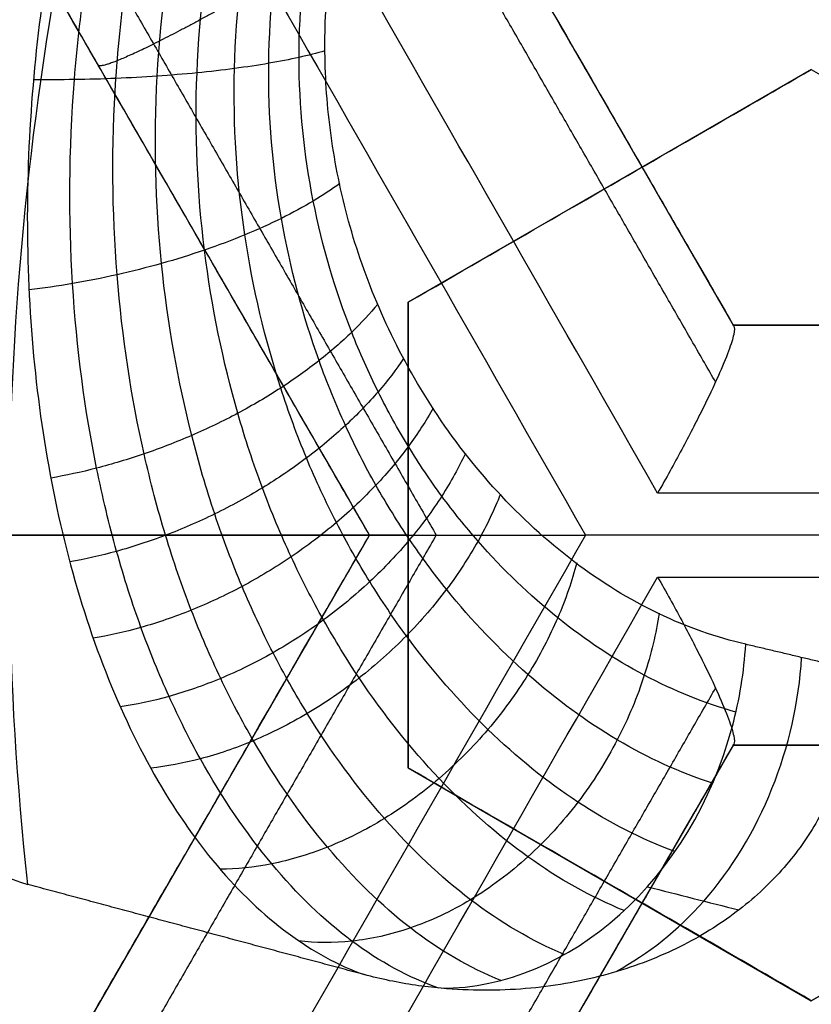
# Model space of a CAD drawing. Header units: centimetres. Extents: x -10 to 8.9, y -34.1 to -8.
# Tile 305 of 656: x -6.7431 to -6.696, y -33.2329 to -33.1743. Entities that reach past the tile are written whole.
import ezdxf

# ---------------------------------------------------------------- set-up
doc = ezdxf.new("R2010")
doc.units = ezdxf.units.CM
doc.layers.add('Default', color=7, linetype='Continuous', true_color=0x000000)

msp = doc.modelspace()

# ---------------------------------------------------------------- linework, layer by layer
at = {"layer": 'Default'}
for p, q in [((-6.732404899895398, -33.13750000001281, -1.0824960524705), (-6.700650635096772, -33.19250000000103, -1.0824960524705)), ((-6.72230127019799, -33.20499999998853, -1.0828819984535), (-6.754551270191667, -33.14914136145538, -1.0828819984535)), ((-6.738426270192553, -33.1770706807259, -1.098261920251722), (-6.738426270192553, -33.1770706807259, -1.065)), ((-6.696000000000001, -33.17728718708, 0.2937037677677), (-6.719999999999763, -33.19114359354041, 0.2937037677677)), ((-6.707999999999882, -33.18421539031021, 0.2671809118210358), (-6.707999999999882, -33.18421539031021, 0.3203897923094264)), ((-6.720000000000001, -33.19114359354, 0.2898105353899), (-6.720000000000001, -33.21885640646, 0.2898105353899)), ((-6.700650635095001, -33.1925, -1.0796494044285), (-6.636150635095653, -33.1925, -1.0796494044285)), ((-6.722301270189, -33.205, -1.065), (-6.851301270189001, -33.205, -1.065)), ((-6.75455127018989, -33.26085863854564, -1.0828819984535), (-6.722301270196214, -33.2050000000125, -1.0828819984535)), ((-6.720000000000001, -33.205, 0.3165175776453), (-6.720000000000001, -33.205, 0.2633086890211)), ((-6.700650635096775, -33.21749999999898, -1.0824960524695), (-6.73240489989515, -33.27249999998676, -1.0824960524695)), ((-6.636150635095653, -33.2175, -1.0796494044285), (-6.700650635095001, -33.2175, -1.0796494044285)), ((-6.720000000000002, -33.21885640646, 0.2937037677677), (-6.696000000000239, -33.23271281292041, 0.2937037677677)), ((-6.696, -33.23271281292, 0.3023989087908), (-6.672000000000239, -33.21885640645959, 0.3023989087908)), ((-6.70800000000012, -33.22578460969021, 0.2671809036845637), (-6.70800000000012, -33.22578460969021, 0.3203898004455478)), ((-6.738426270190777, -33.23292931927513, -1.098261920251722), (-6.738426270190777, -33.23292931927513, -1.065))]:
    msp.add_line(p, q, dxfattribs=at)
for centre, radius, start, end in [((-6.550000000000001, -33.20500000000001, -0.845), 0.8250000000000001, 0, 180), ((-6.550000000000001, -33.20500000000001, -0.8325), 0.8249999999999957, 0, 180), ((-6.550000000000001, -33.20500000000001, -0.87), 0.8, 0, 180), ((-6.550000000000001, -33.20500000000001, -0.87), 0.7825000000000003, 0, 180), ((-6.550000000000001, -33.20500000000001, -0.9800000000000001), 0.7575000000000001, 0, 180), ((-6.550000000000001, -33.20500000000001, -0.9375), 0.7574999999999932, 0, 180), ((-6.550000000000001, -33.20500000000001, -0.53), 0.75, 0, 180), ((-6.550000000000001, -33.20500000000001, 0.1625), 0.6775000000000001, 0, 180), ((-6.550000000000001, -33.20500000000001, 0.18125), 0.6724999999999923, 0, 180), ((-6.550000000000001, -33.20500000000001, -1.21), 0.67, 0, 180), ((-6.550000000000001, -33.20500000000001, -1.24), 0.6400000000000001, 0, 180), ((-6.549999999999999, -33.20500000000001, 0.2), 0.6367740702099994, 0, 180), ((-6.550000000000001, -33.20500000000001, 0.1625), 0.6231698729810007, 0, 180), ((-6.550000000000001, -33.20500000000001, 0.17875), 0.6074999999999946, 0, 180), ((-6.550000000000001, -33.20500000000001, -1.230490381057), 0.6074999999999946, 0, 180), ((-6.550000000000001, -33.20500000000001, 0.195), 0.55, 0, 180), ((-6.550000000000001, -33.20500000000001, 0.1782088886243), 0.55, 0, 180), ((-6.550000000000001, -33.20500000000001, 0.19125), 0.2138939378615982, 148.3640809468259, 181.635919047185), ((-6.550000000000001, -33.20500000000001, -0.845), 0.8250000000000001, 180, 0), ((-6.550000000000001, -33.20500000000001, -0.8325), 0.8250000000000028, 180, 0), ((-6.550000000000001, -33.20500000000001, -0.87), 0.8, 180, 0), ((-6.550000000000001, -33.20500000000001, -0.9800000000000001), 0.7575000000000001, 180, 0), ((-6.550000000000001, -33.20500000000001, -0.9375), 0.7575000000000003, 180, 0), ((-6.550000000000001, -33.20500000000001, 0.1625), 0.6775000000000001, 180, 0), ((-6.550000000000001, -33.20500000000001, 0.18125), 0.6724999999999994, 180, 0), ((-6.550000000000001, -33.20500000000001, -1.21), 0.67, 180, 0), ((-6.550000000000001, -33.20500000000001, -1.24), 0.6400000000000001, 180, 0), ((-6.550000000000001, -33.20500000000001, 0.2), 0.6367740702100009, 180, 0), ((-6.550000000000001, -33.20500000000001, 0.1625), 0.6231698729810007, 180, 0), ((-6.550000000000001, -33.20500000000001, 0.17875), 0.6075000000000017, 180, 0), ((-6.550000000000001, -33.20500000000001, -1.230490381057), 0.6075000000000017, 180, 0), ((-6.550000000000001, -33.20500000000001, 0.1782088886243), 0.55, 180, 0), ((-6.550000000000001, -33.20500000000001, 0.195), 0.55, 180, 0)]:
    msp.add_arc(centre, radius, start, end, dxfattribs=at)
at = {"layer": 'Default', "extrusion": (0, 0, -1)}
for centre, radius, start, end in [((6.550000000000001, -33.20500000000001, 0.82), 0.8250000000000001, 0, 180), ((6.550000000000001, -33.20500000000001, 1.03), 0.82, 0, 180), ((6.550000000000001, -33.20500000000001, 1.005), 0.795, 0, 180), ((6.550000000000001, -33.20500000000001, 1.005), 0.7825000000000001, 0, 180), ((6.550000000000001, -33.20500000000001, 0.5348786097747), 0.7584500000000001, 0, 90), ((6.550000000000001, -33.20500000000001, 0.895), 0.7575000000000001, 0, 180), ((6.550000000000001, -33.20500000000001, -0.2075), 0.75, 0, 180), ((6.550000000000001, -33.20500000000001, -0.2075), 0.7025000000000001, 0, 180), ((6.550000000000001, -33.20500000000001, -0.1825), 0.6775000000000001, 0, 180), ((6.550000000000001, -33.20500000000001, -0.1725), 0.6774999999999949, 0, 180), ((6.550000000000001, -33.20500000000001, -0.2), 0.6725, 0, 180), ((6.550000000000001, -33.20500000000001, -0.1625), 0.6725, 0, 180), ((6.550000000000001, -33.20500000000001, -0.2), 0.6367740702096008, 0, 180), ((6.550000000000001, -33.20500000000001, -0.1809807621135), 0.6125, 0, 180), ((6.550000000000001, -33.20500000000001, -0.195), 0.6075000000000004, 0, 180), ((6.550000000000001, -33.20500000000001, -0.1625), 0.6075, 0, 180), ((6.550000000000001, -33.20500000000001, 1.24), 0.6075, 0, 180), ((6.550000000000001, -33.20500000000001, 1.220980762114), 0.6075, 0, 180), ((6.550000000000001, -33.20500000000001, -0.18660444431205), 0.5499999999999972, 0, 180), ((6.54999999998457, -33.20499999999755, -0.1625), 0.1937629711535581, 353.8385486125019, 14.99999999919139), ((6.550000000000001, -33.20500000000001, 0.82), 0.8250000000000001, 180, 0), ((6.550000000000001, -33.20500000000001, 1.03), 0.82, 180, 0), ((6.550000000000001, -33.20500000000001, 1.005), 0.7950000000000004, 180, 0), ((6.550000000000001, -33.20500000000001, 0.87), 0.7825000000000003, 180, 0), ((6.550000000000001, -33.20500000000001, 1.005), 0.7825000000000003, 180, 0), ((6.550000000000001, -33.20500000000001, 0.895), 0.7575000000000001, 180, 0), ((6.550000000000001, -33.20500000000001, 0.53), 0.75, 180, 0), ((6.550000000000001, -33.20500000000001, -0.2075), 0.75, 180, 0), ((6.550000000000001, -33.20500000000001, -0.2075), 0.7025000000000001, 180, 0), ((6.550000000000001, -33.20500000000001, -0.1825), 0.6775000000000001, 180, 0), ((6.550000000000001, -33.20500000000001, -0.1725), 0.677500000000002, 180, 0), ((6.550000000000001, -33.20500000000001, -0.1625), 0.6724999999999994, 180, 0), ((6.550000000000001, -33.20500000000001, -0.2), 0.6724999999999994, 180, 0), ((6.550000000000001, -33.20500000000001, -0.2), 0.6367740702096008, 180, 0), ((6.550000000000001, -33.20500000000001, -0.1809807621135), 0.6125, 180, 0), ((6.550000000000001, -33.20500000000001, -0.1625), 0.6075000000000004, 180, 0), ((6.550000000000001, -33.20500000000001, -0.195), 0.6075000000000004, 180, 0), ((6.550000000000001, -33.20500000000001, 1.220980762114), 0.6075, 180, 0), ((6.550000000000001, -33.20500000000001, 1.24), 0.6075000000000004, 180, 0), ((6.550000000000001, -33.20500000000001, -0.18660444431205), 0.5500000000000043, 180, 0)]:
    msp.add_arc(centre, radius, start, end, dxfattribs=at)
at = {"layer": 'Default', "extrusion": (0, 1, 0)}
for centre, radius, start, end in [((6.544541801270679, -2.309672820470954, -33.1925), 1.225358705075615, 82.68071396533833, 85.71297290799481), ((6.550000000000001, -2.31, -33.2075), 1.215, 82.66369009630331, 86.23789281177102), ((6.550000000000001, -2.31, -33.2175), 1.225, 82.93587538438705, 85.9681343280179)]:
    msp.add_arc(centre, radius, start, end, dxfattribs=at)
at = {"layer": 'Default', "extrusion": (0, -1, 0)}
for centre, radius, start, end in [((-6.550000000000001, -2.31, 33.1925), 1.225000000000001, 94.03186567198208, 97.06412461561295), ((-6.550000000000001, -2.31, 33.2025), 1.215000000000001, 94.86176584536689, 97.33630990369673), ((-6.550000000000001, -2.31, 33.20500000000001), 1.215, 82.45944215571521, 97.54055784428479), ((-6.544541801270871, -2.309672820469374, 33.2175), 1.225358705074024, 94.28702709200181, 97.31928603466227)]:
    msp.add_arc(centre, radius, start, end, dxfattribs=at)
at = {"layer": 'Default', "extrusion": (-3.377409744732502e-10, -0.9999999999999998, 2.121554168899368e-08)}
msp.add_arc((-6.549999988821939, -2.310000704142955, 33.20249997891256), 1.214999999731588, 93.76210718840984, 97.33630990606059, dxfattribs=at)
at = {"layer": 'Default', "extrusion": (1.379857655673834e-06, 1.228458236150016e-16, -0.9999999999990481)}
msp.add_arc((6.549999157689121, -33.20500000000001, 0.534870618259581), 0.7584484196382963, 180, 287.9998757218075, dxfattribs=at)
at = {"layer": 'Default', "extrusion": (-2.498741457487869e-09, 0.9999999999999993, 3.800038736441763e-08)}
msp.add_arc((6.550000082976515, -2.309998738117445, -33.20750002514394), 1.215000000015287, 82.66369009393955, 86.23789281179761, dxfattribs=at)
at = {"layer": 'Default', "extrusion": (-0.57161227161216, 0.1531630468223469, 0.8061020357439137)}
msp.add_arc((33.81883180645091, 1.794376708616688, -1.118803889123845), 0.01999999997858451, 89.99955283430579, 104.2467362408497, dxfattribs=at)
at = {"layer": 'Default', "extrusion": (-0.5716122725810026, 0.1531630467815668, 0.8061020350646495)}
msp.add_arc((33.81883180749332, 1.794376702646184, -1.118803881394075), 0.01999999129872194, 12.1943273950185, 89.99955283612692, dxfattribs=at)
at = {"layer": 'Default'}
for points, knots in [([(-6.550000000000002, -32.446549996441, -0.5799126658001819), (-6.550047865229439, -32.44654999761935, -0.5799116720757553), (-6.571006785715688, -32.44655250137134, -0.5794765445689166), (-6.612872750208, -32.44829633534, -0.5786057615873), (-6.674918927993, -32.45603721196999, -0.5772854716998), (-6.73625711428, -32.46888455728, -0.5759548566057), (-6.79640070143, -32.48677663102, -0.5746227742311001), (-6.854860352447, -32.50957309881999, -0.5732963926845), (-6.911248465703, -32.5371245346, -0.5719987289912), (-6.965137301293, -32.56921940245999, -0.5706876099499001), (-7.016181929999, -32.6056398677, -0.5693725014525), (-7.064129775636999, -32.64622118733, -0.5680666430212), (-7.108588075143, -32.69066545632, -0.5667649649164), (-7.149145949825, -32.73854385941, -0.5654509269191), (-7.185618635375, -32.78961014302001, -0.5641201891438), (-7.217795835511, -32.84359440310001, -0.5627855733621), (-7.245390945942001, -32.90006619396, -0.561453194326), (-7.268139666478, -32.95834975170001, -0.5601422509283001), (-7.286110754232, -33.0187205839, -0.5588404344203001), (-7.298931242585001, -33.07989040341, -0.5575308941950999), (-7.306716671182, -33.142206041, -0.5562150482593), (-7.308450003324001, -33.18405507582, -0.5553479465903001), (-7.308450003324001, -33.20499956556, -0.5549157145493)], [11.92488913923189, 11.92488913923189, 11.92488913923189, 11.92488913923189, 11.92632594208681, 12.55402730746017, 13.18172867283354, 13.8094300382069, 14.43713140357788, 15.06483276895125, 15.69253413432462, 16.32023549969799, 16.94793686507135, 17.57563823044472, 18.2033395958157, 18.83104096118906, 19.45874232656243, 20.0864436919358, 20.71414505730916, 21.34184642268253, 21.96954778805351, 22.59724915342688, 23.22495051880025, 23.85265188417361, 23.85265188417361, 23.85265188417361, 23.85265188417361]), ([(-6.718181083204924, -33.23196264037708, 0.1624999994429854), (-6.719971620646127, -33.23133898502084, 0.1661614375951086), (-6.723425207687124, -33.22946091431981, 0.1732651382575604), (-6.728203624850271, -33.22483998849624, 0.1833441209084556), (-6.731776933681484, -33.21962081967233, 0.1912031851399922), (-6.734267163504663, -33.2146681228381, 0.1970100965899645), (-6.735940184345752, -33.21057074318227, 0.2011234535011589), (-6.737397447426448, -33.20604099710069, 0.2049946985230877), (-6.738994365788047, -33.19942438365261, 0.2097635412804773), (-6.740236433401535, -33.19022394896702, 0.2148062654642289), (-6.740184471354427, -33.17803265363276, 0.2188584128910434), (-6.738892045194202, -33.16933722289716, 0.2198718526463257), (-6.73786939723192, -33.1648891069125, 0.2198635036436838)], [0.0268151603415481, 0.0268151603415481, 0.0268151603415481, 0.0268151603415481, 0.1552712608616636, 0.2845852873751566, 0.4138993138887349, 0.478556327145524, 0.5432133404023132, 0.6078703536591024, 0.6725273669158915, 0.8018413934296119, 0.9311554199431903, 1.060469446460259, 1.060469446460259, 1.060469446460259, 1.060469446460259]), ([(-6.714479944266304, -33.23150948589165, 0.1649372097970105), (-6.71634777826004, -33.2307632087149, 0.1685329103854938), (-6.719933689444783, -33.22866783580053, 0.1754382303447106), (-6.724887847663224, -33.22382497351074, 0.1851165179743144), (-6.728595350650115, -33.2185338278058, 0.1925822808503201), (-6.73119234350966, -33.21359153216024, 0.1980695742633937), (-6.7329463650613, -33.20953687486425, 0.2019442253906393), (-6.734487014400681, -33.20508094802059, 0.205581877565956), (-6.736197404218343, -33.19860588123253, 0.2100519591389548), (-6.73758433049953, -33.18967347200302, 0.2147594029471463), (-6.737710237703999, -33.17794611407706, 0.2185238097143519), (-6.736534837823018, -33.16963141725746, 0.2194572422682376), (-6.735565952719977, -33.16538090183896, 0.2194428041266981)], [0.02595723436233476, 0.02595723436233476, 0.02595723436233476, 0.02595723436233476, 0.1552712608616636, 0.2845852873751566, 0.4138993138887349, 0.478556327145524, 0.5432133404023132, 0.6078703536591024, 0.6725273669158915, 0.8018413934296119, 0.9311554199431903, 1.060469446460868, 1.060469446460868, 1.060469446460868, 1.060469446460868]), ([(-6.71070460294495, -33.22997087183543, 0.1673219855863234), (-6.712639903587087, -33.22915821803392, 0.1707653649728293), (-6.716355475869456, -33.22696747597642, 0.1773501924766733), (-6.721496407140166, -33.22209826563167, 0.1865193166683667), (-6.725357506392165, -33.21688144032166, 0.1935602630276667), (-6.728076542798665, -33.2120564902, 0.1987218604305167), (-6.729922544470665, -33.20811882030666, 0.2023611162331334), (-6.731556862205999, -33.20380691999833, 0.20577445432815), (-6.733393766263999, -33.19756073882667, 0.2099645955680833), (-6.734940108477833, -33.18898683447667, 0.2143690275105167), (-6.735257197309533, -33.1777982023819, 0.2178827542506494), (-6.73420594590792, -33.16989974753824, 0.2187493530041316), (-6.733295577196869, -33.1658656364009, 0.21873142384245)], [0.02595723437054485, 0.02595723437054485, 0.02595723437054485, 0.02595723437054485, 0.1552712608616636, 0.2845852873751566, 0.4138993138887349, 0.478556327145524, 0.5432133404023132, 0.6078703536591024, 0.6725273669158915, 0.8018413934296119, 0.9311554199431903, 1.060469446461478, 1.060469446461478, 1.060469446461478, 1.060469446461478]), ([(-6.707144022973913, -33.22735326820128, 0.16934945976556), (-6.709128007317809, -33.22654436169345, 0.1725971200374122), (-6.712942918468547, -33.22439912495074, 0.1788006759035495), (-6.718240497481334, -33.21970356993, 0.1874278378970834), (-6.722237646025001, -33.21470848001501, 0.1940507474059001), (-6.725068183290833, -33.21010431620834, 0.1989059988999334), (-6.726999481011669, -33.20635359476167, 0.2023296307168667), (-6.728721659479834, -33.20225066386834, 0.2055417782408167), (-6.730678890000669, -33.19631287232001, 0.2094858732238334), (-6.732379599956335, -33.18817719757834, 0.2136322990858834), (-6.732885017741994, -33.17758969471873, 0.216939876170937), (-6.731959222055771, -33.170135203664, 0.2177543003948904), (-6.731110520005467, -33.16633215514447, 0.2177355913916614)], [0.02595723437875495, 0.02595723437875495, 0.02595723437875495, 0.02595723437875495, 0.1552712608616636, 0.2845852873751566, 0.4138993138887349, 0.478556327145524, 0.5432133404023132, 0.6078703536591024, 0.6725273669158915, 0.8018413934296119, 0.9311554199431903, 1.060469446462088, 1.060469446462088, 1.060469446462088, 1.060469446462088]), ([(-6.70412321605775, -33.2238412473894, 0.1708242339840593), (-6.706116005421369, -33.22309990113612, 0.1738578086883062), (-6.709960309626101, -33.22112480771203, 0.1796645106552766), (-6.715331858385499, -33.21677227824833, 0.1877703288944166), (-6.719409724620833, -33.21211948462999, 0.1940145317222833), (-6.722314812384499, -33.20781897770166, 0.1986022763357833), (-6.724306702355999, -33.20431042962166, 0.2018417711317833), (-6.726094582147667, -33.20046759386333, 0.2048849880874), (-6.728146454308, -33.19490072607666, 0.20862605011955), (-6.729976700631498, -33.18726492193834, 0.2125658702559), (-6.73065137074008, -33.1773241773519, 0.2157143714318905), (-6.729846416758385, -33.17033204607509, 0.2164913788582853), (-6.729060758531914, -33.16676978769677, 0.2164744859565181)], [0.02595723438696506, 0.02595723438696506, 0.02595723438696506, 0.02595723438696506, 0.1552712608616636, 0.2845852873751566, 0.4138993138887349, 0.478556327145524, 0.5432133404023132, 0.6078703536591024, 0.6725273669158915, 0.8018413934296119, 0.9311554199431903, 1.060469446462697, 1.060469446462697, 1.060469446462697, 1.060469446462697]), ([(-6.701875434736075, -33.21977109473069, 0.1716448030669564), (-6.703827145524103, -33.21913685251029, 0.1744696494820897), (-6.70760970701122, -33.2174082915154, 0.1799022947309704), (-6.712939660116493, -33.21350109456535, 0.1875449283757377), (-6.717016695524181, -33.20926289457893, 0.1934684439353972), (-6.719939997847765, -33.2053156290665, 0.1978368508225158), (-6.721954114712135, -33.20208211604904, 0.2009284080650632), (-6.723772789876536, -33.19853047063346, 0.2038378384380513), (-6.725878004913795, -33.1933734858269, 0.2074207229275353), (-6.727796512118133, -33.18627593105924, 0.2112047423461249), (-6.728607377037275, -33.1770078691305, 0.2142387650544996), (-6.727913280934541, -33.17048626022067, 0.2149918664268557), (-6.727190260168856, -33.16716914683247, 0.2149790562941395)], [0.02595723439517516, 0.02595723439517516, 0.02595723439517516, 0.02595723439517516, 0.1552712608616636, 0.2845852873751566, 0.4138993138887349, 0.478556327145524, 0.5432133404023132, 0.6078703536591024, 0.6725273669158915, 0.8018413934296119, 0.9311554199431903, 1.060469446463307, 1.060469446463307, 1.060469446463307, 1.060469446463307]), ([(-6.700486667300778, -33.21553187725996, 0.1718241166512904), (-6.702352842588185, -33.21501400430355, 0.1744609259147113), (-6.705988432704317, -33.21354953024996, 0.1795639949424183), (-6.711159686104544, -33.21011092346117, 0.1868163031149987), (-6.715147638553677, -33.2063042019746, 0.192480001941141), (-6.71802563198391, -33.20272214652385, 0.1966760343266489), (-6.720017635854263, -33.19977154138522, 0.19965368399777), (-6.721825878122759, -33.19651988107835, 0.2024614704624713), (-6.723934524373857, -33.19178560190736, 0.2059262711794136), (-6.725889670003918, -33.18523934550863, 0.2095986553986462), (-6.726793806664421, -33.17664914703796, 0.2125561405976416), (-6.726196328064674, -33.17059582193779, 0.2132965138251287), (-6.725533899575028, -33.16752278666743, 0.2132895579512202)], [0.02595723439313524, 0.02595723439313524, 0.02595723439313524, 0.02595723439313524, 0.1552712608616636, 0.2845852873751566, 0.4138993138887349, 0.478556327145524, 0.5432133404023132, 0.6078703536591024, 0.6725273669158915, 0.8018413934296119, 0.9311554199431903, 1.060469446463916, 1.060469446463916, 1.060469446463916, 1.060469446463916]), ([(-6.699903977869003, -33.21150156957, 0.1714715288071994), (-6.701650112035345, -33.21109422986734, 0.1739377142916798), (-6.705096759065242, -33.20990241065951, 0.1787866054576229), (-6.710222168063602, -33.20675727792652, 0.1859985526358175), (-6.714829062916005, -33.20251975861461, 0.1925820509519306), (-6.718604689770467, -33.19761636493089, 0.1981736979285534), (-6.72145285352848, -33.19242022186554, 0.2026688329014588), (-6.723391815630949, -33.18727807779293, 0.2060710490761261), (-6.724561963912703, -33.18214956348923, 0.2085792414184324), (-6.725036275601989, -33.17712989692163, 0.2102805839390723), (-6.724892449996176, -33.17233985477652, 0.2112461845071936), (-6.724442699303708, -33.16929771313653, 0.2114702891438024), (-6.724128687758, -33.1678228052, 0.2114715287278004)], [0, 0, 0, 0, 0.07046100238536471, 0.1409221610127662, 0.2113833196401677, 0.2818444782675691, 0.3523056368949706, 0.422766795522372, 0.4932279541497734, 0.563689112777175, 0.6341502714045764, 0.7046114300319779, 0.7046114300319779, 0.7046114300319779, 0.7046114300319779]), ([(-6.724965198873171, -33.17618381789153, 0.2104346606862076), (-6.725430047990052, -33.17631592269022, 0.2110595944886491), (-6.726455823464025, -33.17657426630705, 0.2122807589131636), (-6.728259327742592, -33.17692949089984, 0.2139566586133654), (-6.73030527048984, -33.17724184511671, 0.2154265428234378), (-6.732545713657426, -33.17750074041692, 0.2166404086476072), (-6.734927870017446, -33.17769912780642, 0.2175651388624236), (-6.737392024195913, -33.17783291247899, 0.2181817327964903), (-6.739874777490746, -33.17790117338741, 0.2184863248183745), (-6.741503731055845, -33.17790458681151, 0.2184892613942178), (-6.742302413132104, -33.1778965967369, 0.2184447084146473)], [0.0384615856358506, 0.0384615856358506, 0.0384615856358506, 0.0384615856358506, 0.0831259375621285, 0.1282504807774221, 0.1733750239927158, 0.2184995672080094, 0.2636241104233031, 0.3087486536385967, 0.3538731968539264, 0.3989064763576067, 0.3989064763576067, 0.3989064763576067, 0.3989064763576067]), ([(-7.25390305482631, -33.56840902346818, -0.8199977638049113), (-7.239970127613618, -33.59537958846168, -0.8193732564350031), (-7.197884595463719, -33.66655691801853, -0.8176865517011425), (-7.113620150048, -33.76862670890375, -0.81511924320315), (-6.994860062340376, -33.866663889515, -0.8121318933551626), (-6.8551972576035, -33.941825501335, -0.8088691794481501), (-6.7032925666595, -33.98743246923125, -0.8056064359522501), (-6.549994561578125, -34.002084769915, -0.8026191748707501), (-6.3966967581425, -33.98743035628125, -0.7996319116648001), (-6.2447926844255, -33.94182142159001, -0.7963691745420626), (-6.105130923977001, -33.86665750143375, -0.7931064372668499), (-5.986372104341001, -33.768620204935, -0.7901191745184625), (-5.888336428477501, -33.64986004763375, -0.78713191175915), (-5.813174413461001, -33.510197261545, -0.7838691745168), (-5.7675675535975, -33.358292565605, -0.7806064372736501), (-5.757116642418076, -33.24895133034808, -0.7784757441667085), (-5.757895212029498, -33.19070947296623, -0.7773408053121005), (-5.758086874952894, -33.18356754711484, -0.7772014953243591)], [9.214509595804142, 9.214509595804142, 9.214509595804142, 9.214509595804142, 10.15353266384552, 11.77663579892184, 13.3997389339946, 15.02284206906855, 16.64594520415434, 18.26904833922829, 19.89215147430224, 21.5152546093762, 23.13835774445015, 24.7614608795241, 26.38456401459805, 28.00766714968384, 29.63077028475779, 31.25387341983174, 31.48074763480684, 31.48074763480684, 31.48074763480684, 31.48074763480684]), ([(-6.724074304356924, -33.18407558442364, 0.2075917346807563), (-6.724546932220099, -33.18442244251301, 0.2082040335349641), (-6.725603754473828, -33.1851233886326, 0.2093939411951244), (-6.727501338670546, -33.18615900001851, 0.2109951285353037), (-6.729685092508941, -33.18714873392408, 0.2123526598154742), (-6.732096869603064, -33.18805781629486, 0.2134101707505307), (-6.73466959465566, -33.18885849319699, 0.2141323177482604), (-6.737326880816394, -33.18952927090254, 0.2145031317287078), (-6.739988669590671, -33.19005643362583, 0.2145270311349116), (-6.741718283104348, -33.19030941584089, 0.2143275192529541), (-6.742560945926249, -33.19041184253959, 0.214180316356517)], [0.03846158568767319, 0.03846158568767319, 0.03846158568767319, 0.03846158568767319, 0.0831259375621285, 0.1282504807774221, 0.1733750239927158, 0.2184995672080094, 0.2636241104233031, 0.3087486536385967, 0.3538731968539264, 0.3989067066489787, 0.3989067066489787, 0.3989067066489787, 0.3989067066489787]), ([(-6.721807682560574, -33.1912486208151, 0.2033442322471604), (-6.722263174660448, -33.19180279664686, 0.2039303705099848), (-6.723305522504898, -33.19293347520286, 0.2050592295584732), (-6.725247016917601, -33.19462994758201, 0.2065290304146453), (-6.727538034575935, -33.19626838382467, 0.2077018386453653), (-6.730107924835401, -33.19778028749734, 0.2085137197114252), (-6.732869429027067, -33.19910901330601, 0.2089289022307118), (-6.735721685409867, -33.20021089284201, 0.208939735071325), (-6.738560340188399, -33.20105930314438, 0.2085669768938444), (-6.740382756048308, -33.20145181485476, 0.2080925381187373), (-6.741263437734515, -33.20160640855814, 0.2078090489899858)], [0.03846158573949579, 0.03846158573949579, 0.03846158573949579, 0.03846158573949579, 0.0831259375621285, 0.1282504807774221, 0.1733750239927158, 0.2184995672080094, 0.2636241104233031, 0.3087486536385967, 0.3538731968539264, 0.3989069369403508, 0.3989069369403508, 0.3989069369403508, 0.3989069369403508]), ([(-6.720268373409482, -33.19448765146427, 0.2008192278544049), (-6.720706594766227, -33.19513992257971, 0.2013867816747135), (-6.721725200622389, -33.19647571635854, 0.2024732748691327), (-6.723669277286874, -33.19848993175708, 0.2038562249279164), (-6.726001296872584, -33.20043815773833, 0.2049113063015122), (-6.728644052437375, -33.20223068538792, 0.2055710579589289), (-6.731498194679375, -33.20379267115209, 0.2058010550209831), (-6.734447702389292, -33.20506741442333, 0.2056007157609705), (-6.737373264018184, -33.20602234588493, 0.2050026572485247), (-6.739238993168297, -33.20644275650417, 0.204377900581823), (-6.740136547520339, -33.20660175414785, 0.2040215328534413)], [0.03846158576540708, 0.03846158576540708, 0.03846158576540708, 0.03846158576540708, 0.0831259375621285, 0.1282504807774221, 0.1733750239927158, 0.2184995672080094, 0.2636241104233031, 0.3087486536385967, 0.3538731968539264, 0.3989070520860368, 0.3989070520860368, 0.3989070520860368, 0.3989070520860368]), ([(-6.718517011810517, -33.19745344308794, 0.1980936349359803), (-6.718932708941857, -33.19819716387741, 0.1986391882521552), (-6.719917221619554, -33.19972599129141, 0.1996759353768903), (-6.721850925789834, -33.20204264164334, 0.20095894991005), (-6.724214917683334, -33.204285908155, 0.2018809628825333), (-6.726925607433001, -33.20634201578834, 0.2023715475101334), (-6.729870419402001, -33.208115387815, 0.20239914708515), (-6.732916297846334, -33.20953512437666, 0.2019726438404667), (-6.735927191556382, -33.21056340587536, 0.2011391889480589), (-6.7378340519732, -33.21098757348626, 0.200362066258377), (-6.73874710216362, -33.21113891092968, 0.1999331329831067)], [0.03846158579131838, 0.03846158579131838, 0.03846158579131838, 0.03846158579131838, 0.0831259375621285, 0.1282504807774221, 0.1733750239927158, 0.2184995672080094, 0.2636241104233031, 0.3087486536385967, 0.3538731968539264, 0.3989071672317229, 0.3989071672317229, 0.3989071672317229, 0.3989071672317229]), ([(-6.716591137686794, -33.20014285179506, 0.1952026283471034), (-6.716979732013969, -33.20097140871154, 0.1957228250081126), (-6.717920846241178, -33.20268117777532, 0.196702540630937), (-6.719832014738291, -33.20528495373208, 0.1978727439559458), (-6.722219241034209, -33.20780859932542, 0.1986468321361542), (-6.724992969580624, -33.2101113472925, 0.1989522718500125), (-6.72802637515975, -33.21207431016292, 0.1987622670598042), (-6.7311675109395, -33.21361139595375, 0.19809788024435), (-6.734261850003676, -33.21468064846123, 0.1970235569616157), (-6.736207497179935, -33.21508566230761, 0.1960958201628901), (-6.737134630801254, -33.21521811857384, 0.1955966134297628)], [0.03846158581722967, 0.03846158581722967, 0.03846158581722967, 0.03846158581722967, 0.0831259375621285, 0.1282504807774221, 0.1733750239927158, 0.2184995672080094, 0.2636241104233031, 0.3087486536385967, 0.3538731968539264, 0.3989072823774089, 0.3989072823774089, 0.3989072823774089, 0.3989072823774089]), ([(-6.71451097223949, -33.20257339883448, 0.1921559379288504), (-6.714868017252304, -33.20348234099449, 0.1926465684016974), (-6.715756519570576, -33.20536506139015, 0.1935602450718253), (-6.717632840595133, -33.20824590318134, 0.1946023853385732), (-6.720034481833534, -33.21103926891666, 0.1952118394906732), (-6.722866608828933, -33.21357403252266, 0.1953152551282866), (-6.725987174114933, -33.21570518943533, 0.1948929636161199), (-6.729223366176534, -33.21733068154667, 0.1939812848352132), (-6.732400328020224, -33.2184061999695, 0.192664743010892), (-6.734383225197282, -33.21876747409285, 0.1915918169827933), (-6.735323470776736, -33.21886906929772, 0.1910265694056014)], [0.03846158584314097, 0.03846158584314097, 0.03846158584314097, 0.03846158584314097, 0.0831259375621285, 0.1282504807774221, 0.1733750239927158, 0.2184995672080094, 0.2636241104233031, 0.3087486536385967, 0.3538731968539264, 0.398907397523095, 0.398907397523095, 0.398907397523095, 0.398907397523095]), ([(-7.106978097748, -33.74388811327, -0.7599999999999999), (-7.092222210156, -33.75913934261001, -0.7595840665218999), (-7.061456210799, -33.78842967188, -0.7587546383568), (-7.011855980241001, -33.8284314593, -0.7574640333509), (-6.959138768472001, -33.86422929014, -0.7561495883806), (-6.903661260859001, -33.8955805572, -0.7548164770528), (-6.845798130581, -33.92227348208, -0.7534746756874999), (-6.785940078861, -33.94412789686, -0.7521330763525), (-6.724491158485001, -33.96099638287, -0.7508004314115), (-6.661867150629, -33.97276520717, -0.7494871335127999), (-6.598488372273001, -33.97935553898, -0.7481967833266), (-6.534783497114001, -33.98072302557, -0.7469575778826), (-6.471175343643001, -33.97685787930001, -0.7456906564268), (-6.408099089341, -33.96778569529, -0.7443887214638), (-6.345979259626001, -33.95356760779, -0.7430648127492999), (-6.285235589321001, -33.93429948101, -0.7417267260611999), (-6.226278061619, -33.91011135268, -0.7403838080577), (-6.169504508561, -33.88116649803, -0.7390450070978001), (-6.115297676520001, -33.84765987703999, -0.7377194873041), (-6.064025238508, -33.80981942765, -0.7364157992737), (-6.01602695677, -33.76789486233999, -0.7351442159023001), (-5.971638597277, -33.72218061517, -0.7339075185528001), (-5.931146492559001, -33.67297253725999, -0.7326198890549), (-5.89482990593, -33.62060801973, -0.7313083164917), (-5.862932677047, -33.56543920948, -0.7299767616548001), (-5.835670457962, -33.50783861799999, -0.7286354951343), (-5.813227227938, -33.44819500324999, -0.7272933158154), (-5.795754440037, -33.38691081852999, -0.7259590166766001), (-5.783370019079, -33.32440000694, -0.7246429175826), (-5.776444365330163, -33.26360356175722, -0.7234004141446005), (-5.775000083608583, -33.22369004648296, -0.7226183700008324), (-5.77500001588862, -33.20499999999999, -0.7222512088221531)], [-30.59397759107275, -30.59397759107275, -30.59397759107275, -30.59397759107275, -29.95660305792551, -29.31922852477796, -28.68185399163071, -28.04447945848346, -27.40710492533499, -26.76973039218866, -26.13235585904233, -25.49498132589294, -24.85760679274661, -24.22023225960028, -23.5828577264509, -22.94548319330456, -22.30810866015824, -21.67073412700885, -21.03335959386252, -20.39598506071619, -19.7586105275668, -19.12123599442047, -18.48386146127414, -17.84648692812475, -17.20911239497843, -16.57173786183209, -15.93436332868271, -15.29698879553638, -14.65961426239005, -14.02223972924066, -13.38486519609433, -12.747490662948, -12.18619863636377, -12.18619863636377, -12.18619863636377, -12.18619863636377]), ([(-6.709959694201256, -33.20665715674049, 0.1856435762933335), (-6.710240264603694, -33.20771383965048, 0.1860598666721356), (-6.710995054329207, -33.2099188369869, 0.1868089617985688), (-6.712762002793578, -33.21332394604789, 0.187541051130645), (-6.715163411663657, -33.21662491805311, 0.1877644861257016), (-6.718097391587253, -33.21957922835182, 0.1874102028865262), (-6.721389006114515, -33.22198103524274, 0.1864820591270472), (-6.724817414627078, -33.22369524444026, 0.1850574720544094), (-6.728161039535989, -33.22468065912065, 0.1832689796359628), (-6.730217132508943, -33.22488508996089, 0.1819356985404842), (-6.73118254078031, -33.22489222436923, 0.1812580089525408)], [0.03846158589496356, 0.03846158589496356, 0.03846158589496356, 0.03846158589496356, 0.0831259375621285, 0.1282504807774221, 0.1733750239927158, 0.2184995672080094, 0.2636241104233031, 0.3087486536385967, 0.3538731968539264, 0.398907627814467, 0.398907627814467, 0.398907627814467, 0.398907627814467]), ([(-6.705053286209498, -33.20965800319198, 0.17872316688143), (-6.70524088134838, -33.21084266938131, 0.1790417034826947), (-6.705825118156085, -33.21333254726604, 0.1795759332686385), (-6.707427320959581, -33.21721196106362, 0.1799156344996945), (-6.709785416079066, -33.22096823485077, 0.1796701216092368), (-6.712797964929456, -33.22427405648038, 0.178786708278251), (-6.716255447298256, -33.22685258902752, 0.1773089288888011), (-6.719880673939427, -33.22853734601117, 0.1753706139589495), (-6.723396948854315, -33.22930472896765, 0.1731597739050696), (-6.72552878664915, -33.22927377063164, 0.1716300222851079), (-6.726520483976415, -33.22915158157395, 0.1708772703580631)], [0.03846158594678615, 0.03846158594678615, 0.03846158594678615, 0.03846158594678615, 0.0831259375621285, 0.1282504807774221, 0.1733750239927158, 0.2184995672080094, 0.2636241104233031, 0.3087486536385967, 0.3538731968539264, 0.3989078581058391, 0.3989078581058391, 0.3989078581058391, 0.3989078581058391]), ([(-6.707624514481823, -33.23096705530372, 0.162489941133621), (-6.705721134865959, -33.2299403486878, 0.1636469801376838), (-6.700026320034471, -33.22542065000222, 0.1668331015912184), (-6.69688276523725, -33.2175896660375, 0.1675758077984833), (-6.696577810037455, -33.21228828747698, 0.1667830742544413)], [0.2717610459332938, 0.2717610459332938, 0.2717610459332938, 0.2717610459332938, 0.5, 0.9999956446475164, 0.9999956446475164, 0.9999956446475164, 0.9999956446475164]), ([(-6.693539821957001, -33.21300695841, 0.1625), (-6.693476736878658, -33.21413965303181, 0.1625000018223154), (-6.693578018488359, -33.21635638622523, 0.1624998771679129), (-6.694388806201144, -33.21955780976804, 0.1624999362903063), (-6.695845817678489, -33.22256307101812, 0.1624999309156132), (-6.697957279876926, -33.22533138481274, 0.1624999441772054), (-6.700738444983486, -33.22778443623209, 0.1624999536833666), (-6.704176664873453, -33.22981894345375, 0.1624999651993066), (-6.708309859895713, -33.23132746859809, 0.1624999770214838), (-6.712936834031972, -33.23212874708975, 0.1624999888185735), (-6.716293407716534, -33.23213228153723, 0.1624999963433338), (-6.718041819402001, -33.2319754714, 0.1624999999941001)], [-0.3538867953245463, -0.3538867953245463, -0.3538867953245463, -0.3538867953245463, -0.3145671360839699, -0.275246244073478, -0.2359253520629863, -0.1966044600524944, -0.1572835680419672, -0.1179626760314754, -0.07864178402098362, -0.03932089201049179, 0, 0, 0, 0])]:
    msp.add_open_spline(points, degree=3, knots=knots, dxfattribs=at)
for points, degree in [([(-6.732404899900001, -33.1375, -1.065), (-6.7165277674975, -33.16500000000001, -1.065), (-6.700650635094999, -33.1925, -1.065)], 2), ([(-6.732404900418, -33.13750000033, -1.099992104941), (-6.721829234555, -33.15581759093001, -1.098322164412), (-6.711231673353, -33.17417310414, -1.096790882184), (-6.700615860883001, -33.1925602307, -1.09539878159)], 3), ([(-6.747155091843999, -33.13914136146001, -1.111102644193), (-6.734614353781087, -33.16104133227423, -1.109040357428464), (-6.722041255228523, -33.1829978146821, -1.107174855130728), (-6.709441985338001, -33.20500000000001, -1.105507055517)], 3), ([(-6.705147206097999, -33.20250000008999, -1.104946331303), (-6.716622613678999, -33.18246042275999, -1.106423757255), (-6.728076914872, -33.16245770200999, -1.108065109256), (-6.739505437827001, -33.14249999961, -1.10986971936)], 3), ([(-6.722301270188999, -33.20500000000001, -1.065), (-6.738426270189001, -33.17707068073, -1.065), (-6.754551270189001, -33.14914136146, -1.065)], 2), ([(-6.722301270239, -33.20500000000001, -1.095979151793), (-6.733071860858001, -33.18634478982, -1.097430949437), (-6.743823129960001, -33.1677230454, -1.099026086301), (-6.754551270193, -33.14914136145, -1.100763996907)], 3), ([(-6.778432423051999, -33.15414447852, 0.22), (-6.778918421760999, -33.15632748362, 0.22), (-6.779669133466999, -33.16080660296, 0.2197487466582), (-6.780073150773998, -33.16773623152, 0.2185885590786), (-6.779706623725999, -33.17493840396, 0.2165773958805), (-6.778477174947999, -33.1823950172, 0.2136139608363), (-6.776273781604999, -33.19005143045, 0.209575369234), (-6.772986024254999, -33.19777047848, 0.2043414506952), (-6.768548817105, -33.20531001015, 0.1978394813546), (-6.763002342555, -33.21231350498, 0.1901045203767), (-6.756561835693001, -33.21834771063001, 0.1813549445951), (-6.749587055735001, -33.22301765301, 0.1719532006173), (-6.744950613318, -33.22504210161, 0.1656599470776), (-6.742643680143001, -33.22579667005, 0.1625)], 3), ([(-6.740150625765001, -33.16440205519, 0.2199999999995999), (-6.740771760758, -33.16707024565, 0.2199999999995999), (-6.741797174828, -33.17251537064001, 0.2196235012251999), (-6.742638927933, -33.18082348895, 0.2178937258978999), (-6.74275141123, -33.18919386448, 0.2149481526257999), (-6.742082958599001, -33.19745723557, 0.2107472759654), (-6.740602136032, -33.20542606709, 0.2052677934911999), (-6.738302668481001, -33.21285165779, 0.1985304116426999), (-6.735230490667, -33.21942976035, 0.1906630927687), (-6.731463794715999, -33.22490617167, 0.1817936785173), (-6.727182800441, -33.2289633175, 0.1722839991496), (-6.724181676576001, -33.23060312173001, 0.1657657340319), (-6.722626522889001, -33.23116082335, 0.1624998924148)], 3), ([(-6.720000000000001, -33.19114359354, 0.2631034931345), (-6.717068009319, -33.18945080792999, 0.2641170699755), (-6.711381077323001, -33.18616745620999, 0.2660591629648), (-6.703420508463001, -33.18157141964, 0.2687079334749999), (-6.698418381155, -33.17868344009, 0.2703251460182), (-6.696, -33.17728718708, 0.2710951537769)], 3), ([(-6.720000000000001, -33.19114359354, 0.3163123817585), (-6.717069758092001, -33.18945181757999, 0.3173253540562), (-6.711385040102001, -33.18616974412, 0.3192667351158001), (-6.703413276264, -33.18156724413, 0.3219192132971), (-6.698415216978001, -33.17868161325, 0.3235350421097), (-6.696, -33.17728718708, 0.3243040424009)], 3), ([(-6.696, -33.17728718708, 0.3243040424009), (-6.696, -33.17728718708, 0.2976995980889), (-6.696, -33.17728718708, 0.2710951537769)], 2), ([(-6.696, -33.17728718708, 0.2710951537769), (-6.693095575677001, -33.17896405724, 0.2722475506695), (-6.68744538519, -33.18222619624, 0.2744803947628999), (-6.679454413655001, -33.18683978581, 0.277609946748), (-6.674432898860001, -33.18973895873, 0.2795562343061), (-6.672000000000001, -33.19114359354, 0.2804937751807)], 3), ([(-6.696, -33.17728718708, 0.3243040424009), (-6.693103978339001, -33.17895920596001, 0.3254531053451), (-6.687464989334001, -33.18221487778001, 0.3276815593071), (-6.679472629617, -33.18682926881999, 0.3308117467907), (-6.674440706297, -33.18973445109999, 0.3327621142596), (-6.672000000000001, -33.19114359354, 0.3337026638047)], 3), ([(-6.720000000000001, -33.19114359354, 0.3163123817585), (-6.720000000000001, -33.19114359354, 0.2897079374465), (-6.720000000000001, -33.19114359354, 0.2631034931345)], 2), ([(-6.720000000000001, -33.20500000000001, 0.2633086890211), (-6.720000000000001, -33.20345972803, 0.2633086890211), (-6.720000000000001, -33.20037962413, 0.2632934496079), (-6.720000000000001, -33.19576017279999, 0.2632249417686), (-6.720000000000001, -33.19268223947, 0.2631489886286), (-6.720000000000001, -33.19114359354, 0.2631034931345)], 3), ([(-6.720000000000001, -33.20500000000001, 0.3165175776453), (-6.720000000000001, -33.20345972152, 0.3165175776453), (-6.720000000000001, -33.20037960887, 0.3165023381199), (-6.720000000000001, -33.19576015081, 0.3164338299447), (-6.720000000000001, -33.19268223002, 0.316357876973), (-6.720000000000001, -33.19114359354, 0.3163123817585)], 3), ([(-6.700615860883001, -33.1925602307, -1.09539878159), (-6.700568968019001, -33.19264145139, -1.096135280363), (-6.70057048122, -33.19297144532, -1.097621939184), (-6.700875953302, -33.19397057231, -1.099761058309), (-6.701500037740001, -33.1954823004, -1.101724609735), (-6.702450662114, -33.19748925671, -1.1033705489), (-6.703683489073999, -33.19987544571, -1.104521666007), (-6.704642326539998, -33.2016128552, -1.104881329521), (-6.705147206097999, -33.20250000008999, -1.104946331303)], 3), ([(-6.700650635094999, -33.1925, -1.065), (-6.668400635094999, -33.1925, -1.065), (-6.636150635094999, -33.1925, -1.065)], 2), ([(-6.700615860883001, -33.1925602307, -1.09539878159), (-6.700623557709, -33.19254689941, -1.095277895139), (-6.70063641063, -33.1925246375, -1.095035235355), (-6.700648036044, -33.19250450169, -1.094668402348), (-6.700650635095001, -33.1925, -1.094422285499), (-6.700650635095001, -33.1925, -1.094298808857)], 3), ([(-6.700650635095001, -33.1925, -1.094298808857), (-6.700650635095, -33.1925, -1.0796494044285), (-6.700650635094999, -33.1925, -1.065)], 2), ([(-6.784376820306, -33.92632328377, -0.6348712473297), (-6.764656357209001, -33.93273073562, -0.6344490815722), (-6.724689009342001, -33.94393729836, -0.633599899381), (-6.663491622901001, -33.95576836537, -0.6322885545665), (-6.601787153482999, -33.96253013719, -0.6309937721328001), (-6.539536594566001, -33.96422791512, -0.6297057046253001), (-6.477460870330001, -33.96082753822, -0.6284103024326), (-6.415679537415, -33.95232918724, -0.6270910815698), (-6.35486998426, -33.93879804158, -0.6257683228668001), (-6.295545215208, -33.9203893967, -0.6244478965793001), (-6.237984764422, -33.8972257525, -0.623144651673), (-6.182427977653, -33.86939923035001, -0.6218537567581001), (-6.129272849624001, -33.83707727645, -0.6205564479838), (-6.079027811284, -33.80058233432, -0.6192530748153), (-6.031826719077, -33.76000954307, -0.6179600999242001), (-5.988101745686, -33.71569057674, -0.6166713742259), (-5.948216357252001, -33.66802508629, -0.6153674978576), (-5.912278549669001, -33.61713143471, -0.6140446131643), (-5.880633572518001, -33.56345166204, -0.6127228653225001), (-5.853541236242, -33.50744909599, -0.6114034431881), (-5.831165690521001, -33.449566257, -0.6101072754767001), (-5.813524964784, -33.38977936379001, -0.6088150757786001), (-5.800887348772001, -33.32893727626, -0.6075112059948), (-5.793258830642, -33.26727865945, -0.6062112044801), (-5.791549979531, -33.22577288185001, -0.6053463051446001), (-5.791549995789, -33.20499985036, -0.6049143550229)], 3), ([(-6.754551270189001, -33.26085863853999, -1.065), (-6.738426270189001, -33.23292931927, -1.065), (-6.722301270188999, -33.20500000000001, -1.065)], 2), ([(-6.754551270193, -33.26085863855, -1.100763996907), (-6.743823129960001, -33.24227695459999, -1.099026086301), (-6.733071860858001, -33.22365521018, -1.097430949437), (-6.722301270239, -33.20500000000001, -1.095979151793)], 3), ([(-6.709441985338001, -33.20500000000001, -1.105507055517), (-6.722041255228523, -33.2270021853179, -1.107174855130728), (-6.734614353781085, -33.24895866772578, -1.109040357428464), (-6.747155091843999, -33.27085863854, -1.111102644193)], 3), ([(-6.745000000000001, -33.20500000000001, 0.3074183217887), (-6.732500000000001, -33.20500000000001, 0.311967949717), (-6.720000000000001, -33.20500000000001, 0.3165175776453)], 2), ([(-6.720000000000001, -33.20500000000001, 0.2633086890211), (-6.732500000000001, -33.20500000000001, 0.2587590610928), (-6.745000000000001, -33.20500000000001, 0.2542094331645)], 2), ([(-6.722301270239, -33.20500000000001, -1.095979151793), (-6.722301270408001, -33.20500000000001, -1.096718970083), (-6.722105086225, -33.20500000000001, -1.098224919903), (-6.721255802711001, -33.20500000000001, -1.100313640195), (-6.719823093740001, -33.20500000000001, -1.102247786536), (-6.717852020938, -33.20500000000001, -1.103861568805), (-6.715342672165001, -33.20500000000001, -1.105059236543), (-6.712502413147, -33.20500000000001, -1.105671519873), (-6.710453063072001, -33.20500000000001, -1.105640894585), (-6.709441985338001, -33.20500000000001, -1.105507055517)], 3), ([(-6.722301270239, -33.20500000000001, -1.095979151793), (-6.722301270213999, -33.20500000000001, -1.0804895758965), (-6.722301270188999, -33.20500000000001, -1.065)], 2), ([(-6.720000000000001, -33.21885640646, 0.2631034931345), (-6.720000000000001, -33.21731776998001, 0.263148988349), (-6.720000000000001, -33.21423984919, 0.26322494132), (-6.720000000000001, -33.20962039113, 0.2632934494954), (-6.720000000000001, -33.20654027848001, 0.2633086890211), (-6.720000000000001, -33.20500000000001, 0.2633086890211)], 3), ([(-6.720000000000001, -33.21885640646, 0.3163123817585), (-6.720000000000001, -33.21731776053, 0.3163578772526), (-6.720000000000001, -33.2142398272, 0.3164338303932), (-6.720000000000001, -33.20962037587, 0.3165023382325), (-6.720000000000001, -33.20654027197, 0.3165175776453), (-6.720000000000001, -33.20500000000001, 0.3165175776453)], 3), ([(-6.739505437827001, -33.26750000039, -1.10986971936), (-6.728076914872, -33.24754229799, -1.108065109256), (-6.716622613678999, -33.22753957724, -1.106423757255), (-6.705147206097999, -33.20749999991, -1.104946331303)], 3), ([(-6.705147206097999, -33.20749999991, -1.104946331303), (-6.704642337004, -33.20838712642, -1.104881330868), (-6.703683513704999, -33.21012450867, -1.104521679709), (-6.702450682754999, -33.21251070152, -1.103370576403), (-6.701500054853, -33.21451766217, -1.101724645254), (-6.700875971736, -33.21602937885, -1.099761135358), (-6.700570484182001, -33.21702853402, -1.097622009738), (-6.700568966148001, -33.21735854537, -1.096135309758), (-6.700615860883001, -33.2174397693, -1.09539878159)], 3), ([(-6.693539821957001, -33.21300695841, 0.1625), (-6.696721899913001, -33.21225426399, 0.1669857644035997), (-6.699903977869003, -33.21150156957, 0.1714715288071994)], 2), ([(-6.700615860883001, -33.2174397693, -1.09539878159), (-6.711231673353, -33.23582689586, -1.096790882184), (-6.721829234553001, -33.25418240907, -1.098322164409), (-6.732404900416, -33.27249999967, -1.099992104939)], 3), ([(-6.700650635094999, -33.2175, -1.065), (-6.7165277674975, -33.245, -1.065), (-6.732404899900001, -33.2725, -1.065)], 2), ([(-6.700650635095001, -33.2175, -1.094298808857), (-6.700650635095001, -33.2175, -1.094422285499), (-6.700648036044, -33.21749549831, -1.094668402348), (-6.70063641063, -33.2174753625, -1.095035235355), (-6.700623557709, -33.21745310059, -1.095277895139), (-6.700615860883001, -33.2174397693, -1.09539878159)], 3), ([(-6.636150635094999, -33.2175, -1.065), (-6.668400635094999, -33.2175, -1.065), (-6.700650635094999, -33.2175, -1.065)], 2), ([(-6.700650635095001, -33.2175, -1.094298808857), (-6.700650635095, -33.2175, -1.0796494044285), (-6.700650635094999, -33.2175, -1.065)], 2), ([(-6.720000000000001, -33.21885640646, 0.2631034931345), (-6.720000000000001, -33.21885640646, 0.2897079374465), (-6.720000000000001, -33.21885640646, 0.3163123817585)], 2), ([(-6.696, -33.23271281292, 0.2710951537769), (-6.69841521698, -33.23131838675, 0.2703261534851), (-6.703413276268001, -33.22843275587, 0.2687103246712), (-6.711385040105, -33.22383025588, 0.26605784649), (-6.717069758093, -33.22054818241, 0.2641164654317), (-6.720000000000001, -33.21885640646, 0.2631034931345)], 3), ([(-6.696, -33.23271281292, 0.3243040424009), (-6.698418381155, -33.23131655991, 0.3235340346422), (-6.703420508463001, -33.22842858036, 0.3219168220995), (-6.711381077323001, -33.22383254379, 0.3192680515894), (-6.717068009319, -33.22054919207, 0.3173259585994), (-6.720000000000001, -33.21885640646, 0.3163123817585)], 3), ([(-6.672000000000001, -33.21885640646, 0.2804937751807), (-6.674440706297, -33.2202655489, 0.2795532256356), (-6.679472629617, -33.22317073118, 0.2776028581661), (-6.687464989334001, -33.22778512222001, 0.2744726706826), (-6.693103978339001, -33.23104079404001, 0.2722442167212), (-6.696, -33.23271281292, 0.2710951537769)], 3), ([(-6.672000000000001, -33.21885640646, 0.3337026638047), (-6.674432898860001, -33.22026104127, 0.3327651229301), (-6.679454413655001, -33.22316021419, 0.3308188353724), (-6.687445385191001, -33.22777380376, 0.3276892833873), (-6.693095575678, -33.23103594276, 0.3254564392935), (-6.696, -33.23271281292, 0.3243040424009)], 3), ([(-6.722626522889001, -33.23116082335, 0.1624998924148), (-6.732635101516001, -33.22847874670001, 0.1624999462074), (-6.742643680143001, -33.22579667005, 0.1625)], 2), ([(-6.70575971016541, -33.22593270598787, 0.1700611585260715), (-6.703942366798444, -33.2263923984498, 0.1675405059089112), (-6.702125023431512, -33.22685209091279, 0.1650198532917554), (-6.70030768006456, -33.22731178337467, 0.1624992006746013)], 3), ([(-6.718041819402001, -33.2319754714, 0.1624999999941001), (-6.718551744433, -33.23192989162, 0.1624999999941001), (-6.719571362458, -33.23180900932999, 0.1624999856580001), (-6.721108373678, -33.23153739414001, 0.1625000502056), (-6.722121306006, -33.2312958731, 0.1624998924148), (-6.722626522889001, -33.23116082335, 0.1624998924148)], 3), ([(-6.696, -33.23271281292, 0.3243040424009), (-6.696, -33.23271281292, 0.2976995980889), (-6.696, -33.23271281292, 0.2710951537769)], 2)]:
    msp.add_open_spline(points, degree=degree, dxfattribs=at)
for points, weights in [([(-6.701684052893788, -33.19591704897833, -1.10198794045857), (-6.71257003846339, -33.17700896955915, -1.103380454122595), (-6.723453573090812, -33.15810542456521, -1.104922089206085), (-6.734329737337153, -33.13921494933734, -1.106613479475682)], [0.8728306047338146, 0.8741269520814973, 0.8754142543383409, 0.876692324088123]), ([(-6.751928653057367, -33.14662360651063, -1.108484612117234), (-6.740771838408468, -33.16600973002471, -1.106639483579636), (-6.729568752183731, -33.1854758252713, -1.104946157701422), (-6.718324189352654, -33.2050135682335, -1.103407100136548)], [0.8280900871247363, 0.8296014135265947, 0.8311057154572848, 0.8326027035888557]), ([(-6.728322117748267, -33.17202950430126, -1.108157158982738), (-6.733847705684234, -33.1752899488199, -1.108977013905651), (-6.738210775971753, -33.17744392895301, -1.104715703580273), (-6.738450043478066, -33.17702950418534, -1.098265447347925)], [0.9999999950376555, 0.7737613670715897, 0.7737613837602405, 1.000000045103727]), ([(-6.718324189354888, -33.20498643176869, -1.103407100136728), (-6.729568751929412, -33.22452417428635, -1.104946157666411), (-6.740771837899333, -33.24399026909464, -1.106639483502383), (-6.75192865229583, -33.26337639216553, -1.108484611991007)], [0.8326027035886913, 0.831105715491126, 0.8296014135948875, 0.82809008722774]), ([(-6.734329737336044, -33.27078505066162, -1.106613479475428), (-6.723453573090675, -33.25189457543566, -1.104922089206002), (-6.712570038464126, -33.23299103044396, -1.103380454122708), (-6.701684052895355, -33.21408295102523, -1.101987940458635)], [0.8766923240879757, 0.8754142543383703, 0.8741269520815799, 0.8728306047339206])]:
    msp.add_rational_spline(points, weights, degree=3, dxfattribs=at)

doc.saveas('drawing.dxf')
